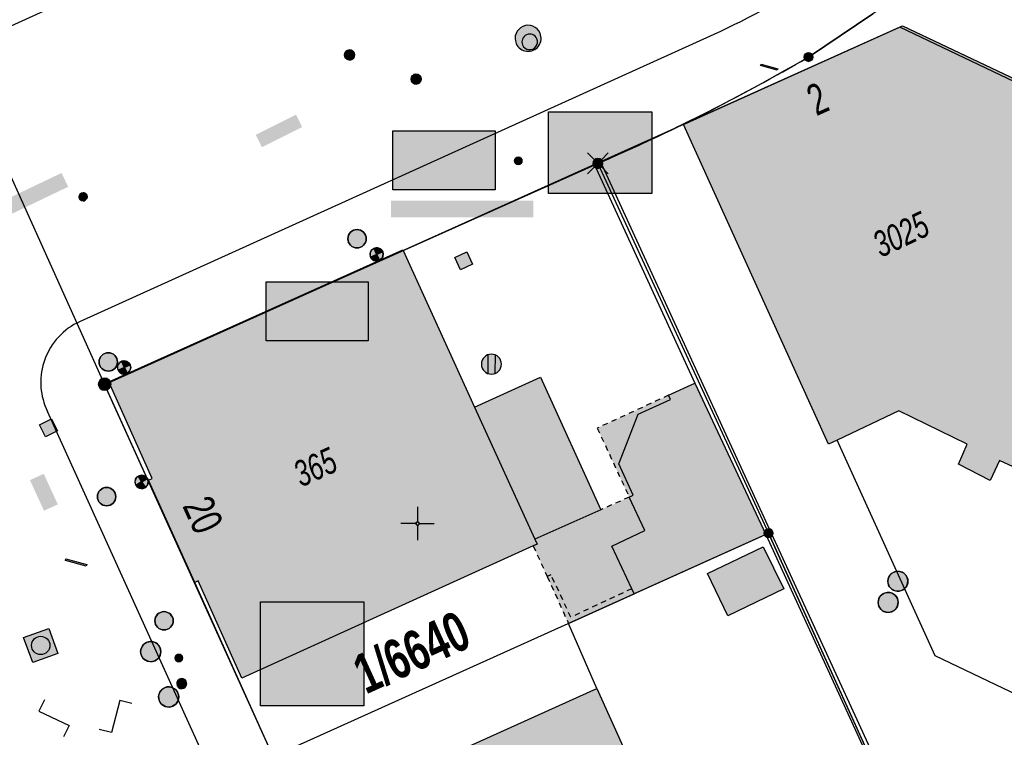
# Model space of a CAD drawing. Header units: metres. Extents: x 2695560 to 2696939, y 1260491 to 1262050.
# Tile 959 of 1005: x 2696486 to 2696523, y 1261817 to 1261844. Entities that reach past the tile are written whole.
import ezdxf

# ---------------------------------------------------------------- set-up
doc = ezdxf.new("R2010")
doc.units = ezdxf.units.M
doc.linetypes.add('AUSGEZOGEN', pattern=[0])
doc.linetypes.add('VERDECKT2_S2', pattern=[0.36, 0.2, -0.16])
for name, color, linetype in [('XR$1$AV_Flächen (EO)', 7, 'AUSGEZOGEN'), ('XR$1$AV_Gebäudeflächen (BB)', 7, 'AUSGEZOGEN'), ('XR$1$AV_Gebäudeflächen (EO)', 7, 'AUSGEZOGEN'), ('XR$1$AV_Grenzpunkte', 7, 'AUSGEZOGEN'), ('XR$1$AV_Grundstück-Nr.', 7, 'AUSGEZOGEN'), ('XR$1$AV_Haus-Nr.', 7, 'AUSGEZOGEN'), ('XR$1$AV_Koordinatennetzpunkte', 7, 'AUSGEZOGEN'), ('XR$1$AV_Linien (BB)', 7, 'AUSGEZOGEN'), ('XR$1$AV_Linien (EO)', 7, 'AUSGEZOGEN'), ('XR$1$AV_Versicherung-Nr.', 7, 'AUSGEZOGEN'), ('XR$1$AW_LK_Schachtdeckel', 24, 'AUSGEZOGEN'), ('XR$1$AW_LK_Zwischenpunkt', 24, 'AUSGEZOGEN'), ('XR$1$EW_LK_Bauwerk', 1, 'AUSGEZOGEN'), ('XR$1$EW_LK_Knoten', 1, 'AUSGEZOGEN'), ('XR$1$GA_LK_Rohrleitungsteil', 32, 'AUSGEZOGEN'), ('XR$1$Liegenschaftsgrenzen', 7, 'AUSGEZOGEN'), ('XR$1$PFAV', 255, 'AUSGEZOGEN'), ('XR$1$PFAW', 255, 'AUSGEZOGEN'), ('XR$1$PFEW', 255, 'AUSGEZOGEN'), ('XR$1$PFWA', 255, 'AUSGEZOGEN'), ('XR$1$RAEW', 8, 'AUSGEZOGEN'), ('XR$1$RP_Abstandslinie', 7, 'AUSGEZOGEN'), ('XR$1$WA_LK_Absperrarmatur', 171, 'AUSGEZOGEN'), ('XR$1$WA_LK_Rohrleitungsteil', 171, 'AUSGEZOGEN')]:
    doc.layers.add(name, color=color, linetype=linetype)
doc.styles.add('ARIAL', font='arial.ttf')

# ---------------------------------------------------------------- blocks, each defined once
blk = doc.blocks.new('COMPLEXOBJECT_389')
at = {"layer": 'XR$1$AV_Linien (BB)', "color": 7, "linetype": 'AUSGEZOGEN', "transparency": 33554687}
blk.add_lwpolyline([(6527.227, 11738.355), (6503.552, 11790.779), (6486.127, 11829.209)], dxfattribs=at)
for centre, radius, start, end in [((6488.383, 11830.298), 2.507, 117.4375, 162.8376), ((6488.381, 11830.3), 2.504, 162.858, 205.834)]:
    blk.add_arc(centre, radius, start, end, dxfattribs=at)
blk = doc.blocks.new('COMPLEXOBJECT_391')
at = {"layer": 'XR$1$AV_Linien (BB)', "color": 7, "linetype": 'AUSGEZOGEN', "transparency": 33554687}
blk.add_line((6499.462, 11835.242), (6506.76, 11838.51), dxfattribs=at)
blk.add_arc((6477.825, 11905.472), 72.946, 293.36998, 296.13713, dxfattribs=at)
blk = doc.blocks.new('COMPLEXOBJECT_420')
at = {"layer": 'XR$1$AV_Linien (BB)', "color": 7, "linetype": 'AUSGEZOGEN', "transparency": 33554687}
blk.add_line((6514.65, 11842.5), (6517.06, 11844.12), dxfattribs=at)
blk.add_arc((6477.519, 11906.125), 73.667, 296.12689, 300.26757, dxfattribs=at)
blk = doc.blocks.new('COMPLEXOBJECT_421')
at = {"layer": 'XR$1$AV_Linien (BB)', "color": 7, "linetype": 'AUSGEZOGEN', "transparency": 33554687}
blk.add_line((6522.51, 11844.54), (6537.947, 11837.193), dxfattribs=at)
for centre, radius, start, end in [((6520.231, 11839.369), 5.712, 94.9328, 123.7235), ((6520.142, 11839.563), 5.512, 64.555, 94.1807)]:
    blk.add_arc(centre, radius, start, end, dxfattribs=at)
blk = doc.blocks.new('COMPLEXOBJECT_703')
at = {"layer": 'XR$1$AV_Linien (BB)', "color": 7, "linetype": 'AUSGEZOGEN', "transparency": 33554687}
for p, q in [((6515.036, 11845.462), (6516.077, 11846.081)), ((6487.34, 11832.578), (6511.113, 11843.353))]:
    blk.add_line(p, q, dxfattribs=at)
blk.add_arc((6494.802, 11878.396), 38.653, 294.9595, 301.5653, dxfattribs=at)
blk = doc.blocks.new('COMPLEXOBJECT_704')
at = {"layer": 'XR$1$AV_Linien (BB)', "color": 7, "linetype": 'AUSGEZOGEN', "transparency": 33554687}
blk.add_line((6523.369, 11846.184), (6537.578, 11839.375), dxfattribs=at)
blk.add_arc((6519.792, 11840.216), 6.958, 59.0645, 77.0191, dxfattribs=at)
blk = doc.blocks.new('COMPLEXOBJECT_705')
at = {"layer": 'XR$1$AV_Linien (BB)', "color": 7, "linetype": 'AUSGEZOGEN', "transparency": 33554687}
blk.add_line((6484.627, 11843.605), (6510.587, 11855.449), dxfattribs=at)
blk.add_arc((6482.761, 11848.088), 4.856, 265.6956, 292.5952, dxfattribs=at)
blk = doc.blocks.new('COMPLEXOBJECT_1236')
at = {"layer": 'XR$1$Liegenschaftsgrenzen', "color": 7, "linetype": 'AUSGEZOGEN', "transparency": 33554687}
blk.add_line((6543.961, 11834.331), (6522.51, 11844.54), dxfattribs=at)
for centre, radius, start, end in [((6520.231, 11839.369), 5.712, 94.9328, 123.7235), ((6520.142, 11839.563), 5.512, 64.555, 94.1807)]:
    blk.add_arc(centre, radius, start, end, dxfattribs=at)
blk = doc.blocks.new('COMPLEXOBJECT_1380')
at = {"layer": 'XR$1$Liegenschaftsgrenzen', "color": 7, "linetype": 'AUSGEZOGEN', "transparency": 33554687}
blk.add_line((6517.06, 11844.12), (6514.65, 11842.5), dxfattribs=at)
blk.add_arc((6477.647, 11905.876), 73.388, 293.37239, 300.27937, dxfattribs=at)
blk = doc.blocks.new('BAV15')
at = {"layer": 'XR$1$PFAV', "transparency": 33554687}
blk.add_hatch(color=7, dxfattribs=at).paths.add_polyline_path([(0.5, 0), (0.49, 0.101), (0.459, 0.197), (0.41, 0.286), (0.344, 0.362), (0.264, 0.424), (0.174, 0.469), (0.076, 0.494), (-0.025, 0.499), (-0.125, 0.484), (-0.22, 0.449), (-0.306, 0.395), (-0.379, 0.326), (-0.437, 0.243), (-0.477, 0.15), (-0.497, 0.051), (-0.497, -0.051), (-0.477, -0.15), (-0.437, -0.243), (-0.379, -0.326), (-0.306, -0.395), (-0.22, -0.449), (-0.125, -0.484), (-0.025, -0.499), (0.076, -0.494), (0.174, -0.469), (0.264, -0.424), (0.344, -0.362), (0.41, -0.286), (0.459, -0.197), (0.49, -0.101)])
at = {"color": 7, "transparency": 33554687}
for start, end in [(90, 270), (270, 90)]:
    blk.add_arc((0, 0), 0.5, start, end, dxfattribs=at)
at = {"layer": 'XR$1$PFAV', "transparency": 33554687}
blk.add_circle((0, 0), 0.5, dxfattribs=at)
blk = doc.blocks.new('BWAV19')
at = {"layer": 'XR$1$PFAV', "transparency": 33554687}
blk.add_hatch(color=7, dxfattribs=at).paths.add_polyline_path([(0, 0.24), (-0.024, 0.239), (-0.048, 0.235), (-0.072, 0.229), (-0.095, 0.221), (-0.116, 0.21), (-0.137, 0.197), (-0.156, 0.182), (-0.174, 0.165), (-0.19, 0.147), (-0.204, 0.127), (-0.215, 0.106), (-0.225, 0.083), (-0.232, 0.06), (-0.237, 0.036), (-0.24, 0.012), (-0.24, -0.012), (-0.237, -0.036), (-0.232, -0.06), (-0.225, -0.083), (-0.215, -0.106), (-0.204, -0.127), (-0.19, -0.147), (-0.174, -0.165), (-0.156, -0.182), (-0.137, -0.197), (-0.116, -0.21), (-0.095, -0.221), (-0.072, -0.229), (-0.048, -0.235), (-0.024, -0.239), (0, -0.24), (0.024, -0.239), (0.048, -0.235), (0.072, -0.229), (0.095, -0.221), (0.116, -0.21), (0.137, -0.197), (0.156, -0.182), (0.174, -0.165), (0.19, -0.147), (0.204, -0.127), (0.215, -0.106), (0.225, -0.083), (0.232, -0.06), (0.237, -0.036), (0.24, -0.012), (0.24, 0.012), (0.237, 0.036), (0.232, 0.06), (0.225, 0.083), (0.215, 0.106), (0.204, 0.127), (0.19, 0.147), (0.174, 0.165), (0.156, 0.182), (0.137, 0.197), (0.116, 0.21), (0.095, 0.221), (0.072, 0.229), (0.048, 0.235), (0.024, 0.239)])
at = {"color": 7, "transparency": 33554687}
for p, q in [((-0.5, 0.5), (-0.17, 0.17)), ((0.17, 0.17), (0.5, 0.5)), ((-0.5, -0.5), (-0.17, -0.17)), ((0.17, -0.17), (0.5, -0.5))]:
    blk.add_line(p, q, dxfattribs=at)
for start, end in [(90, 270), (270, 90)]:
    blk.add_arc((0, 0), 0.24, start, end, dxfattribs=at)
blk = doc.blocks.new('BAV2041')
at = {"color": 7, "transparency": 33554687}
for p, q in [((0, 0.5), (0, 0.05)), ((-0.05, 0), (-0.5, 0)), ((0.05, 0), (0.5, 0)), ((0, -0.05), (0, -0.5))]:
    blk.add_line(p, q, dxfattribs=at)
blk.add_circle((0, 0), 0.05, dxfattribs=at)
for start, end in [(90, 270), (270, 90)]:
    blk.add_arc((0, 0), 0.05, start, end, dxfattribs=at)
blk = doc.blocks.new('BAW2093')
at = {"transparency": 33554687}
blk.add_lwpolyline([(-0.375, -0.5), (0, -0.5), (0, 0.5), (0.375, 0.5)], dxfattribs=at)
blk = doc.blocks.new('BAW2082')
at = {"layer": 'XR$1$PFAW', "transparency": 33554687}
blk.add_hatch(color=7, dxfattribs=at).paths.add_polyline_path([(0.509, -0.003), (0.499, 0.098), (0.469, 0.194), (0.42, 0.283), (0.354, 0.359), (0.274, 0.421), (0.183, 0.466), (0.085, 0.491), (-0.016, 0.496), (-0.116, 0.481), (-0.211, 0.446), (-0.297, 0.392), (-0.37, 0.323), (-0.428, 0.24), (-0.468, 0.147), (-0.488, 0.047), (-0.488, -0.054), (-0.468, -0.153), (-0.428, -0.246), (-0.37, -0.329), (-0.297, -0.398), (-0.211, -0.452), (-0.116, -0.487), (-0.016, -0.502), (0.085, -0.497), (0.183, -0.472), (0.274, -0.427), (0.354, -0.366), (0.42, -0.289), (0.469, -0.2), (0.499, -0.104)])
at = {"transparency": 33554687}
for start, end in [(91.1948, 268.8052), (268.8052, 91.1948)]:
    blk.add_arc((0.01, 0), 0.5, start, end, dxfattribs=at)
at = {"layer": 'XR$1$PFAW', "transparency": 33554687}
blk.add_circle((0.009, -0.003), 0.5, dxfattribs=at)
blk = doc.blocks.new('BAW2087')
at = {"lineweight": 25, "true_color": 0x000000, "transparency": 33554687}
h = blk.add_hatch(color=18, dxfattribs=at)
h.paths.add_polyline_path([(-0.5, 0.5), (-0.5, -0.5), (0.5, -0.5), (0.5, 0.5)])
h.paths.add_polyline_path([(0.337, -0.069), (0.316, -0.136), (0.282, -0.196), (0.237, -0.249), (0.182, -0.292), (0.119, -0.322), (0.052, -0.34), (-0.017, -0.343), (-0.086, -0.333), (-0.151, -0.309), (-0.21, -0.272), (-0.261, -0.224), (-0.301, -0.167), (-0.328, -0.103), (-0.342, -0.035), (-0.342, 0.035), (-0.328, 0.103), (-0.301, 0.167), (-0.261, 0.224), (-0.21, 0.272), (-0.151, 0.309), (-0.086, 0.333), (-0.017, 0.343), (0.052, 0.34), (0.119, 0.322), (0.182, 0.292), (0.237, 0.249), (0.282, 0.196), (0.316, 0.136), (0.337, 0.069), (0.344, 0)], flags=16)
at = {"layer": 'XR$1$PFAW', "lineweight": 25, "transparency": 33554687}
blk.add_hatch(color=7, dxfattribs=at).paths.add_polyline_path([(0.344, 0), (0.337, 0.069), (0.316, 0.136), (0.282, 0.196), (0.237, 0.249), (0.182, 0.292), (0.119, 0.322), (0.052, 0.34), (-0.017, 0.343), (-0.086, 0.333), (-0.151, 0.309), (-0.21, 0.272), (-0.261, 0.224), (-0.301, 0.167), (-0.328, 0.103), (-0.342, 0.035), (-0.342, -0.035), (-0.328, -0.103), (-0.301, -0.167), (-0.261, -0.224), (-0.21, -0.272), (-0.151, -0.309), (-0.086, -0.333), (-0.017, -0.343), (0.052, -0.34), (0.119, -0.322), (0.182, -0.292), (0.237, -0.249), (0.282, -0.196), (0.316, -0.136), (0.337, -0.069)])
at = {"lineweight": 25, "transparency": 33554687}
for p, q in [((-0.5, 0.5, 0.993), (0.5, 0.5, 0.993)), ((-0.5, -0.5, 0.993), (-0.5, 0.5, 0.993)), ((0.5, 0.5, 0.993), (0.5, -0.5, 0.993)), ((0.5, -0.5, 0.993), (-0.5, -0.5, 0.993))]:
    blk.add_line(p, q, dxfattribs=at)
blk.add_circle((0, 0), 0.344, dxfattribs=at)
at = {"layer": 'XR$1$PFAW', "lineweight": 25, "transparency": 33554687}
blk.add_line((-0.5, 0.5), (0.5, 0.5), dxfattribs=at)
at = {"layer": 'XR$1$PFAW', "color": 31, "lineweight": 25, "transparency": 33554687}
for p, q in [((-0.5, -0.5), (-0.5, 0.5)), ((0.5, 0.5), (0.5, -0.5)), ((0.5, -0.5), (-0.5, -0.5))]:
    blk.add_line(p, q, dxfattribs=at)
at = {"layer": 'XR$1$PFAW', "lineweight": 25, "transparency": 33554687}
blk.add_circle((0, 0), 0.344, dxfattribs=at)
blk = doc.blocks.new('BAW2088')
at = {"layer": 'XR$1$PFAW', "transparency": 33554687}
blk.add_hatch(color=253, dxfattribs=at).paths.add_polyline_path([(0.51, 0), (0.5, 0.101), (0.47, 0.197), (0.421, 0.286), (0.355, 0.362), (0.275, 0.424), (0.184, 0.469), (0.086, 0.494), (-0.015, 0.499), (-0.115, 0.484), (-0.21, 0.449), (-0.296, 0.395), (-0.369, 0.326), (-0.427, 0.243), (-0.467, 0.15), (-0.487, 0.051), (-0.487, -0.051), (-0.467, -0.15), (-0.427, -0.243), (-0.369, -0.326), (-0.296, -0.395), (-0.21, -0.449), (-0.115, -0.484), (-0.015, -0.499), (0.086, -0.494), (0.184, -0.469), (0.275, -0.424), (0.355, -0.362), (0.421, -0.286), (0.47, -0.197), (0.5, -0.101)])
at = {"transparency": 33554687}
for start, end in [(91.1948, 268.8052), (268.8052, 91.1948)]:
    blk.add_arc((0.01, 0), 0.5, start, end, dxfattribs=at)
at = {"layer": 'XR$1$PFAW', "transparency": 33554687}
blk.add_circle((0.01, 0), 0.5, dxfattribs=at)
blk = doc.blocks.new('BAW2090')
at = {"layer": 'XR$1$PFAW', "lineweight": 25, "transparency": 33554687}
blk.add_hatch(color=7, dxfattribs=at).paths.add_polyline_path([(0.5, 0), (0.49, 0.101), (0.459, 0.197), (0.41, 0.286), (0.344, 0.362), (0.264, 0.424), (0.174, 0.469), (0.076, 0.494), (-0.025, 0.499), (-0.125, 0.484), (-0.22, 0.449), (-0.306, 0.395), (-0.379, 0.326), (-0.437, 0.243), (-0.477, 0.15), (-0.497, 0.051), (-0.497, -0.051), (-0.477, -0.15), (-0.437, -0.243), (-0.379, -0.326), (-0.306, -0.395), (-0.22, -0.449), (-0.125, -0.484), (-0.025, -0.499), (0.076, -0.494), (0.174, -0.469), (0.264, -0.424), (0.344, -0.362), (0.41, -0.286), (0.459, -0.197), (0.49, -0.101)])
at = {"lineweight": 25, "transparency": 33554687}
for p, q in [((-0.177, 0.468), (-0.177, -0.468)), ((0.179, 0.467), (0.177, -0.468))]:
    blk.add_line(p, q, dxfattribs=at)
for start, end in [(90, 180), (0, 90), (180, 270), (270, 0)]:
    blk.add_arc((0, 0), 0.5, start, end, dxfattribs=at)
blk = doc.blocks.new('BAW2089')
at = {"layer": 'XR$1$PFAW', "transparency": 33554687}
blk.add_hatch(color=7, dxfattribs=at).paths.add_polyline_path([(-0.5, 0.5), (-0.5, -0.5), (0.5, -0.5), (0.5, 0.5)])
at = {"transparency": 33554687}
blk.add_lwpolyline([(-0.5, 0.5), (0.5, 0.5), (0.5, -0.5), (-0.5, -0.5), (-0.5, 0.5)], close=True, dxfattribs=at)
at = {"layer": 'XR$1$PFAW', "transparency": 33554687}
blk.add_lwpolyline([(-0.5, 0.5), (0.5, 0.5), (0.5, -0.5), (-0.5, -0.5), (-0.5, 0.5)], close=True, dxfattribs=at)
blk = doc.blocks.new('BAW2085')
at = {"layer": 'XR$1$PFAW', "transparency": 33554687}
h = blk.add_hatch(color=7, dxfattribs=at)
h.paths.add_polyline_path([(0.15, 0.501), (0.099, 0.498), (0.049, 0.491), (0, 0.478), (-0.047, 0.46), (-0.093, 0.438), (-0.136, 0.411), (-0.176, 0.38), (-0.212, 0.345), (-0.245, 0.307), (-0.274, 0.265), (-0.299, 0.221), (-0.319, 0.174), (-0.334, 0.126), (-0.344, 0.076), (-0.349, 0.026), (-0.349, -0.025), (-0.344, -0.075), (-0.334, -0.125), (-0.319, -0.173), (-0.299, -0.219), (-0.274, -0.264), (-0.245, -0.305), (-0.212, -0.344), (-0.176, -0.379), (-0.136, -0.41), (-0.093, -0.436), (-0.047, -0.459), (0, -0.476), (0.049, -0.489), (0.099, -0.497), (0.15, -0.499), (0.201, -0.497), (0.251, -0.489), (0.3, -0.476), (0.347, -0.459), (0.393, -0.436), (0.436, -0.41), (0.476, -0.379), (0.512, -0.344), (0.545, -0.305), (0.574, -0.264), (0.599, -0.219), (0.619, -0.173), (0.634, -0.125), (0.644, -0.075), (0.649, -0.025), (0.649, 0.026), (0.644, 0.076), (0.634, 0.126), (0.619, 0.174), (0.599, 0.221), (0.574, 0.265), (0.545, 0.307), (0.512, 0.345), (0.476, 0.38), (0.436, 0.411), (0.393, 0.438), (0.347, 0.46), (0.3, 0.478), (0.251, 0.491), (0.201, 0.498)])
h.paths.add_polyline_path([(0.03, -0.298), (0, -0.3), (-0.03, -0.298), (-0.06, -0.294), (-0.09, -0.286), (-0.118, -0.276), (-0.146, -0.262), (-0.171, -0.246), (-0.195, -0.228), (-0.217, -0.207), (-0.237, -0.184), (-0.255, -0.159), (-0.269, -0.132), (-0.281, -0.104), (-0.29, -0.075), (-0.297, -0.045), (-0.3, -0.015), (-0.3, 0.015), (-0.297, 0.045), (-0.29, 0.075), (-0.281, 0.104), (-0.269, 0.132), (-0.255, 0.159), (-0.237, 0.184), (-0.217, 0.207), (-0.195, 0.228), (-0.171, 0.246), (-0.146, 0.262), (-0.118, 0.276), (-0.09, 0.286), (-0.06, 0.294), (-0.03, 0.298), (0, 0.3), (0.03, 0.298), (0.06, 0.294), (0.09, 0.286), (0.118, 0.276), (0.146, 0.262), (0.171, 0.246), (0.195, 0.228), (0.217, 0.207), (0.237, 0.184), (0.255, 0.159), (0.269, 0.132), (0.281, 0.104), (0.29, 0.075), (0.297, 0.045), (0.3, 0.015), (0.3, -0.015), (0.297, -0.045), (0.29, -0.075), (0.281, -0.104), (0.269, -0.132), (0.255, -0.159), (0.237, -0.184), (0.217, -0.207), (0.195, -0.228), (0.171, -0.246), (0.146, -0.262), (0.118, -0.276), (0.09, -0.286), (0.06, -0.294)], flags=16)
blk.add_hatch(color=7, dxfattribs=at).paths.add_polyline_path([(0, 0.3), (-0.03, 0.298), (-0.06, 0.294), (-0.09, 0.286), (-0.118, 0.276), (-0.146, 0.262), (-0.171, 0.246), (-0.195, 0.228), (-0.217, 0.207), (-0.237, 0.184), (-0.255, 0.159), (-0.269, 0.132), (-0.281, 0.104), (-0.29, 0.075), (-0.297, 0.045), (-0.3, 0.015), (-0.3, -0.015), (-0.297, -0.045), (-0.29, -0.075), (-0.281, -0.104), (-0.269, -0.132), (-0.255, -0.159), (-0.237, -0.184), (-0.217, -0.207), (-0.195, -0.228), (-0.171, -0.246), (-0.146, -0.262), (-0.118, -0.276), (-0.09, -0.286), (-0.06, -0.294), (-0.03, -0.298), (0, -0.3), (0.03, -0.298), (0.06, -0.294), (0.09, -0.286), (0.118, -0.276), (0.146, -0.262), (0.171, -0.246), (0.195, -0.228), (0.217, -0.207), (0.237, -0.184), (0.255, -0.159), (0.269, -0.132), (0.281, -0.104), (0.29, -0.075), (0.297, -0.045), (0.3, -0.015), (0.3, 0.015), (0.297, 0.045), (0.29, 0.075), (0.281, 0.104), (0.269, 0.132), (0.255, 0.159), (0.237, 0.184), (0.217, 0.207), (0.195, 0.228), (0.171, 0.246), (0.146, 0.262), (0.118, 0.276), (0.09, 0.286), (0.06, 0.294), (0.03, 0.298)])
at = {"transparency": 33554687}
for centre, radius, start, end in [((0.15, 0.001), 0.5, 90, 270), ((0.15, 0.001), 0.5, 270, 90), ((0, 0), 0.3, 90, 270), ((0, 0), 0.3, 270, 90)]:
    blk.add_arc(centre, radius, start, end, dxfattribs=at)
blk = doc.blocks.new('BAW2081')
at = {"layer": 'XR$1$PFAW', "transparency": 33554687}
blk.add_hatch(color=7, dxfattribs=at).paths.add_polyline_path([(0.5, 0), (0.49, 0.101), (0.459, 0.197), (0.41, 0.286), (0.344, 0.362), (0.264, 0.424), (0.174, 0.469), (0.076, 0.494), (-0.025, 0.499), (-0.125, 0.484), (-0.22, 0.449), (-0.306, 0.395), (-0.379, 0.326), (-0.437, 0.243), (-0.477, 0.15), (-0.497, 0.051), (-0.497, -0.051), (-0.477, -0.15), (-0.437, -0.243), (-0.379, -0.326), (-0.306, -0.395), (-0.22, -0.449), (-0.125, -0.484), (-0.025, -0.499), (0.076, -0.494), (0.174, -0.469), (0.264, -0.424), (0.344, -0.362), (0.41, -0.286), (0.459, -0.197), (0.49, -0.101)])
at = {"transparency": 33554687}
blk.add_line((-0.433, -0.25), (0, 0), dxfattribs=at)
blk.add_lwpolyline([(0, 0.5), (0, 0), (0.433, -0.25)], dxfattribs=at)
for start, end in [(90, 180), (180, 270), (0, 90), (270, 0)]:
    blk.add_arc((0, 0), 0.5, start, end, dxfattribs=at)
at = {"layer": 'XR$1$PFAW', "transparency": 33554687}
blk.add_circle((0, 0), 0.5, dxfattribs=at)
blk = doc.blocks.new('BWA2013')
at = {"true_color": 0x000000, "transparency": 33554687}
blk.add_hatch(color=18, dxfattribs=at).paths.add_polyline_path([(-0.291, -0.409), (0.352, 0.357), (0.291, 0.409), (-0.352, -0.357)])
at = {"transparency": 33554687}
blk.add_lwpolyline([(-0.291, -0.409), (-0.352, -0.357), (0.291, 0.409), (0.352, 0.357), (-0.291, -0.409)], close=True, dxfattribs=at)
blk = doc.blocks.new('BWA965')
at = {"layer": 'XR$1$PFWA', "transparency": 33554687}
blk.add_hatch(color=7, dxfattribs=at).paths.add_polyline_path([(0, 0.5), (-0.051, 0.497), (-0.101, 0.49), (-0.15, 0.477), (-0.197, 0.459), (-0.243, 0.437), (-0.286, 0.41), (-0.326, 0.379), (-0.362, 0.344), (-0.395, 0.306), (-0.424, 0.264), (-0.449, 0.22), (-0.469, 0.174), (-0.484, 0.125), (-0.494, 0.076), (-0.499, 0.025), (-0.499, -0.025), (-0.494, -0.076), (-0.484, -0.125), (-0.469, -0.174), (-0.449, -0.22), (-0.424, -0.264), (-0.395, -0.306), (-0.362, -0.344), (-0.326, -0.379), (-0.286, -0.41), (-0.243, -0.437), (-0.197, -0.459), (-0.15, -0.477), (-0.101, -0.49), (-0.051, -0.497), (0, -0.5), (0.051, -0.497), (0.101, -0.49), (0.15, -0.477), (0.197, -0.459), (0.243, -0.437), (0.286, -0.41), (0.326, -0.379), (0.362, -0.344), (0.395, -0.306), (0.424, -0.264), (0.449, -0.22), (0.469, -0.174), (0.484, -0.125), (0.494, -0.076), (0.499, -0.025), (0.499, 0.025), (0.494, 0.076), (0.484, 0.125), (0.469, 0.174), (0.449, 0.22), (0.424, 0.264), (0.395, 0.306), (0.362, 0.344), (0.326, 0.379), (0.286, 0.41), (0.243, 0.437), (0.197, 0.459), (0.15, 0.477), (0.101, 0.49), (0.051, 0.497)])
at = {"transparency": 33554687}
blk.add_line((0, 0.5), (0, -0.5), dxfattribs=at)
for start, end in [(90, 270), (270, 90)]:
    blk.add_arc((0, 0), 0.5, start, end, dxfattribs=at)
blk = doc.blocks.new('BGA2013')
at = {"transparency": 33554687}
blk.add_hatch(color=36, dxfattribs=at).paths.add_polyline_path([(-0.291, -0.409), (0.352, 0.357), (0.291, 0.409), (-0.352, -0.357)])
at = {"color": 32, "transparency": 33554687}
blk.add_lwpolyline([(-0.291, -0.409), (-0.352, -0.357), (0.291, 0.409), (0.352, 0.357), (-0.291, -0.409)], close=True, dxfattribs=at)
blk = doc.blocks.new('BEWLP2574')
at = {"layer": 'XR$1$PFEW', "transparency": 33554687}
blk.add_hatch(color=7, dxfattribs=at).paths.add_polyline_path([(-0.5, 0), (-0.497, -0.051), (-0.489, -0.101), (-0.477, -0.15), (-0.459, -0.198), (-0.437, -0.243), (-0.41, -0.286), (-0.379, -0.326), (-0.344, -0.363), (-0.306, -0.396), (-0.264, -0.425), (-0.22, -0.449), (-0.173, -0.469), (-0.125, -0.485), (-0.075, -0.495), (-0.025, -0.5), (0.026, -0.5), (0.076, -0.495), (0.126, -0.485), (0.174, -0.469), (0.221, -0.449), (0.265, -0.425), (0.306, -0.396), (0.345, -0.363), (0.38, -0.326), (0.411, -0.286), (0.437, -0.243), (0.46, -0.198), (0.477, -0.15), (0.49, -0.101), (0.498, -0.051), (0.5, 0), (0.498, 0.05), (0.49, 0.1), (0.477, 0.149), (0.46, 0.197), (0.437, 0.242), (0.411, 0.285), (0.38, 0.325), (0.345, 0.362), (0.306, 0.395), (0.265, 0.424), (0.221, 0.448), (0.174, 0.468), (0.126, 0.484), (0.076, 0.494), (0.026, 0.499), (-0.025, 0.499), (-0.075, 0.494), (-0.125, 0.484), (-0.173, 0.468), (-0.22, 0.448), (-0.264, 0.424), (-0.306, 0.395), (-0.344, 0.362), (-0.379, 0.325), (-0.41, 0.285), (-0.437, 0.242), (-0.459, 0.197), (-0.477, 0.149), (-0.489, 0.1), (-0.497, 0.05)])
at = {"color": 1, "transparency": 33554687}
for start, end in [(90, 180), (0, 90), (180, 270), (270, 0)]:
    blk.add_arc((0, 0), 0.5, start, end, dxfattribs=at)
at = {"layer": 'XR$1$PFEW', "transparency": 33554687}
blk.add_circle((0, 0), 0.5, dxfattribs=at)
blk = doc.blocks.new('BEWLP2561')
at = {"layer": 'XR$1$PFEW', "transparency": 33554687}
blk.add_hatch(color=7, dxfattribs=at).paths.add_polyline_path([(0.488, 0), (0.478, 0.101), (0.448, 0.197), (0.399, 0.286), (0.333, 0.362), (0.253, 0.424), (0.162, 0.469), (0.064, 0.494), (-0.037, 0.499), (-0.137, 0.484), (-0.232, 0.449), (-0.318, 0.395), (-0.391, 0.326), (-0.449, 0.243), (-0.489, 0.15), (-0.509, 0.051), (-0.509, -0.051), (-0.489, -0.15), (-0.449, -0.243), (-0.391, -0.326), (-0.318, -0.395), (-0.232, -0.449), (-0.137, -0.484), (-0.037, -0.499), (0.064, -0.494), (0.162, -0.469), (0.253, -0.424), (0.333, -0.362), (0.399, -0.286), (0.448, -0.197), (0.478, -0.101)])
at = {"layer": 'XR$1$RAEW', "transparency": 33554687}
for points in [[(-0.324, -0.38), (-0.009, 0.003), (-0.38, 0.325), (-0.396, 0.305), (-0.411, 0.285), (-0.425, 0.263), (-0.438, 0.242), (-0.449, 0.219), (-0.46, 0.196), (-0.469, 0.172), (-0.477, 0.148), (-0.484, 0.124), (-0.49, 0.099), (-0.494, 0.074), (-0.497, 0.049), (-0.499, 0.024), (-0.5, -0.001), (-0.499, -0.027), (-0.497, -0.052), (-0.494, -0.077), (-0.489, -0.102), (-0.484, -0.127), (-0.477, -0.151), (-0.468, -0.175), (-0.459, -0.198), (-0.448, -0.221), (-0.436, -0.244), (-0.423, -0.266), (-0.409, -0.287), (-0.394, -0.307), (-0.378, -0.327), (-0.361, -0.346), (-0.343, -0.363)], [(0.306, 0.386), (0, 0), (0.381, -0.325), (0.397, -0.305), (0.411, -0.284), (0.425, -0.262), (0.438, -0.24), (0.449, -0.217), (0.459, -0.193), (0.468, -0.169), (0.476, -0.144), (0.483, -0.12), (0.488, -0.094), (0.492, -0.069), (0.494, -0.043), (0.495, -0.018), (0.495, 0.008), (0.494, 0.034), (0.491, 0.059), (0.487, 0.084), (0.482, 0.11), (0.475, 0.134), (0.468, 0.159), (0.459, 0.183), (0.448, 0.206), (0.437, 0.229), (0.424, 0.252), (0.41, 0.273), (0.395, 0.294), (0.379, 0.314), (0.362, 0.334), (0.345, 0.352), (0.326, 0.37)]]:
    blk.add_hatch(color=1, dxfattribs=at).paths.add_polyline_path(points)
at = {"color": 1, "transparency": 33554687}
for p, q in [((0.381, -0.325), (-0.38, 0.325)), ((-0.324, -0.38), (0.306, 0.386))]:
    blk.add_line(p, q, dxfattribs=at)
for start, end in [(91.38095, 268.61905), (268.61905, 91.38095)]:
    blk.add_arc((0, 0), 0.5, start, end, dxfattribs=at)
at = {"layer": 'XR$1$PFEW', "transparency": 33554687}
blk.add_circle((-0.012, 0, -0.993), 0.5, dxfattribs=at)
at = {"layer": 'XR$1$RAEW', "color": 1, "transparency": 33554687}
for points in [[(-0.324, -0.38), (-0.009, 0.003), (-0.38, 0.325)], [(0.306, 0.386), (0, 0), (0.381, -0.325)]]:
    blk.add_lwpolyline(points, dxfattribs=at)
for centre, start, end in [((0, 0), 139.48209, 229.51105), ((-0.004, -0.006), 320.36586, 51.63478)]:
    blk.add_arc(centre, 0.5, start, end, dxfattribs=at)
blk = doc.blocks.new('BEW957')
at = {"layer": 'XR$1$RAEW', "transparency": 33554687}
blk.add_hatch(color=1, dxfattribs=at).paths.add_polyline_path([(-0.5, 0), (-0.5, -0.05), (-0.49, -0.1), (-0.48, -0.15), (-0.46, -0.2), (-0.44, -0.24), (-0.41, -0.29), (-0.38, -0.33), (-0.34, -0.36), (-0.31, -0.4), (-0.26, -0.42), (-0.22, -0.45), (-0.17, -0.47), (-0.13, -0.48), (-0.08, -0.49), (-0.03, -0.5), (0.03, -0.5), (0.08, -0.49), (0.13, -0.48), (0.17, -0.47), (0.22, -0.45), (0.26, -0.42), (0.31, -0.4), (0.34, -0.36), (0.38, -0.33), (0.41, -0.29), (0.44, -0.24), (0.46, -0.2), (0.48, -0.15), (0.49, -0.1), (0.5, -0.05), (0.5, 0), (0.5, 0.05), (0.49, 0.1), (0.48, 0.15), (0.46, 0.2), (0.44, 0.24), (0.41, 0.29), (0.38, 0.33), (0.34, 0.36), (0.31, 0.4), (0.26, 0.42), (0.22, 0.45), (0.17, 0.47), (0.13, 0.48), (0.08, 0.49), (0.03, 0.5), (-0.03, 0.5), (-0.08, 0.49), (-0.13, 0.48), (-0.17, 0.47), (-0.22, 0.45), (-0.26, 0.42), (-0.31, 0.4), (-0.34, 0.36), (-0.38, 0.33), (-0.41, 0.29), (-0.44, 0.24), (-0.46, 0.2), (-0.48, 0.15), (-0.49, 0.1), (-0.5, 0.05)])
at = {"color": 1, "transparency": 33554687}
for start, end in [(90, 180), (180, 270), (0, 90), (270, 0)]:
    blk.add_arc((0, 0), 0.5, start, end, dxfattribs=at)
at = {"layer": 'XR$1$RAEW', "color": 1, "transparency": 33554687}
blk.add_circle((0, 0), 0.5, dxfattribs=at)

msp = doc.modelspace()

# ---------------------------------------------------------------- hatches: boundary and pattern name
at = {"transparency": 33554687}
for points in [[(2696494.906, 1261839.392), (2696495.139, 1261838.928), (2696496.646, 1261839.684), (2696496.413, 1261840.148)], [(2696505.877, 1261840.25), (2696505.877, 1261837.194), (2696509.748, 1261837.194), (2696509.748, 1261840.25)], [(2696500.045, 1261839.543), (2696500.045, 1261837.334), (2696503.877, 1261837.334), (2696503.877, 1261839.543)], [(2696482.981, 1261835.735), (2696483.23, 1261835.216), (2696487.875, 1261837.443), (2696487.626, 1261837.962)], [(2696499.971, 1261836.92), (2696499.971, 1261836.3), (2696505.309, 1261836.3), (2696505.309, 1261836.92)], [(2696495.291, 1261833.879), (2696495.291, 1261831.67), (2696499.117, 1261831.67), (2696499.117, 1261833.879)], [(2696486.96, 1261826.679), (2696486.442, 1261826.441), (2696486.968, 1261825.293), (2696487.486, 1261825.531)], [(2696495.088, 1261821.879), (2696495.088, 1261817.978), (2696498.951, 1261817.978), (2696498.951, 1261821.879)]]:
    msp.add_hatch(color=7, dxfattribs=at).paths.add_polyline_path(points)
at = {"layer": 'XR$1$AV_Gebäudeflächen (BB)', "true_color": 0xd2d2d2, "transparency": 33554687}
for points in [[(2696510.935, 1261839.783), (2696516.369, 1261827.791), (2696516.695, 1261827.945), (2696519.011, 1261829.037), (2696521.565, 1261827.795), (2696521.25, 1261827.043), (2696522.431, 1261826.431), (2696522.785, 1261827.183), (2696523.972, 1261826.624), (2696529.579, 1261838.534), (2696528.662, 1261838.968), (2696519.141, 1261843.476)], [(2696489.401, 1261830.122), (2696491.025, 1261826.5), (2696490.881, 1261826.436), (2696492.616, 1261822.599), (2696492.748, 1261822.658), (2696494.38, 1261819.017), (2696505.309, 1261823.973), (2696505.454, 1261824.039), (2696505.367, 1261824.23), (2696507.843, 1261825.332), (2696505.575, 1261830.305), (2696503.109, 1261829.18), (2696500.432, 1261835.052), (2696500.421, 1261835.076)], [(2696514.021, 1261824.401), (2696511.358, 1261830.076), (2696510.377, 1261829.623), (2696510.448, 1261829.469), (2696509.241, 1261828.912), (2696508.515, 1261827.046), (2696509.056, 1261825.875), (2696508.902, 1261825.804), (2696509.492, 1261824.546), (2696508.252, 1261823.963), (2696509, 1261822.37), (2696509.09, 1261822.178)], [(2696512.602, 1261821.354), (2696514.693, 1261822.362), (2696513.93, 1261823.943), (2696511.84, 1261822.935)], [(2696501.435, 1261803.05), (2696512.575, 1261808.13), (2696511.242, 1261811.129), (2696511.106, 1261811.067), (2696507.691, 1261818.631), (2696496.647, 1261813.643)]]:
    msp.add_hatch(color=254, dxfattribs=at).paths.add_polyline_path(points)
at = {"layer": 'XR$1$AV_Gebäudeflächen (EO)', "true_color": 0xebebeb, "transparency": 33554687}
for points in [[(2696508.515, 1261827.046), (2696509.241, 1261828.912), (2696510.448, 1261829.469), (2696510.377, 1261829.623), (2696507.707, 1261828.392), (2696508.902, 1261825.804), (2696509.056, 1261825.875)], [(2696508.252, 1261823.963), (2696509.492, 1261824.546), (2696508.902, 1261825.804), (2696507.843, 1261825.332), (2696505.367, 1261824.23), (2696505.454, 1261824.039), (2696505.309, 1261823.973), (2696505.829, 1261822.826), (2696506.627, 1261821.068), (2696509.09, 1261822.178), (2696509, 1261822.37)]]:
    msp.add_hatch(color=7, dxfattribs=at).paths.add_polyline_path(points)

# ---------------------------------------------------------------- linework, layer by layer
at = {"color": 24, "lineweight": -3, "transparency": 33554687}
for points in [[(2696505.877, 1261840.25), (2696509.748, 1261840.25), (2696509.748, 1261837.194), (2696505.877, 1261837.194), (2696505.877, 1261840.25)], [(2696500.045, 1261839.543), (2696503.877, 1261839.543), (2696503.877, 1261837.334), (2696500.045, 1261837.334), (2696500.045, 1261839.543)], [(2696495.291, 1261833.879), (2696499.117, 1261833.879), (2696499.117, 1261831.67), (2696495.291, 1261831.67), (2696495.291, 1261833.879)], [(2696495.088, 1261821.879), (2696498.951, 1261821.879), (2696498.951, 1261817.978), (2696495.088, 1261817.978), (2696495.088, 1261821.879)]]:
    msp.add_lwpolyline(points, close=True, dxfattribs=at)
at = {"layer": 'XR$1$AV_Flächen (EO)', "color": 7, "linetype": 'VERDECKT2_S2', "transparency": 33554687}
msp.add_line((2696508.902, 1261825.804), (2696507.843, 1261825.332), dxfattribs=at)
at = {"layer": 'XR$1$AV_Flächen (EO)', "color": 7, "linetype": 'AUSGEZOGEN', "transparency": 33554687}
msp.add_lwpolyline([(2696511.358, 1261830.076), (2696514.021, 1261824.401), (2696525.964, 1261798.306), (2696526.03, 1261798.16), (2696526.861, 1261796.313), (2696530.632, 1261787.893), (2696530.86, 1261787.995), (2696527.159, 1261796.258), (2696527.024, 1261796.559), (2696526.258, 1261798.262), (2696526.192, 1261798.408), (2696507.839, 1261838.37), (2696507.602, 1261838.263), (2696511.358, 1261830.076)], close=True, dxfattribs=at)
at = {"layer": 'XR$1$AV_Flächen (EO)', "color": 7, "linetype": 'VERDECKT2_S2', "transparency": 33554687}
for points in [[(2696510.377, 1261829.623), (2696507.707, 1261828.392), (2696508.902, 1261825.804)], [(2696505.309, 1261823.973), (2696505.829, 1261822.826), (2696506.627, 1261821.068)]]:
    msp.add_lwpolyline(points, dxfattribs=at)
at = {"layer": 'XR$1$AV_Flächen (EO)', "color": 7, "linetype": 'AUSGEZOGEN', "transparency": 33554687}
for points in [[(2696508.515, 1261827.046), (2696509.241, 1261828.912), (2696510.448, 1261829.469), (2696510.377, 1261829.623)], [(2696508.902, 1261825.804), (2696509.056, 1261825.875), (2696508.515, 1261827.046)], [(2696508.252, 1261823.963), (2696509.492, 1261824.546), (2696508.902, 1261825.804)], [(2696507.843, 1261825.332), (2696505.367, 1261824.23), (2696505.454, 1261824.039), (2696505.309, 1261823.973)], [(2696506.627, 1261821.068), (2696509.09, 1261822.178), (2696509, 1261822.37), (2696508.252, 1261823.963)]]:
    msp.add_lwpolyline(points, dxfattribs=at)
at = {"layer": 'XR$1$AV_Linien (BB)', "color": 7, "linetype": 'AUSGEZOGEN', "transparency": 33554687}
for p, q in [((2696510.935, 1261839.783), (2696510.929, 1261839.795)), ((2696488.198, 1261832.333), (2696488.31, 1261832.388)), ((2696514.021, 1261824.401), (2696509.09, 1261822.178)), ((2696496.647, 1261813.643), (2696507.691, 1261818.631))]:
    msp.add_line(p, q, dxfattribs=at)
for points in [[(2696510.935, 1261839.783), (2696519.141, 1261843.476), (2696528.662, 1261838.968), (2696529.579, 1261838.534), (2696523.972, 1261826.624), (2696522.785, 1261827.183), (2696522.431, 1261826.431), (2696521.25, 1261827.043), (2696521.565, 1261827.795), (2696519.011, 1261829.037), (2696516.695, 1261827.945)], [(2696516.695, 1261827.945), (2696516.369, 1261827.791), (2696510.935, 1261839.783)], [(2696538.917, 1261837.003), (2696528.868, 1261815.793), (2696520.366, 1261819.848), (2696516.695, 1261827.945)], [(2696489.401, 1261830.122), (2696500.421, 1261835.076), (2696500.432, 1261835.052)], [(2696500.432, 1261835.052), (2696503.109, 1261829.18), (2696505.575, 1261830.305), (2696507.843, 1261825.332), (2696505.367, 1261824.23), (2696505.454, 1261824.039), (2696505.309, 1261823.973), (2696494.38, 1261819.017)], [(2696492.616, 1261822.599), (2696490.881, 1261826.436), (2696491.025, 1261826.5), (2696489.401, 1261830.122)], [(2696509.09, 1261822.178), (2696509, 1261822.37), (2696508.252, 1261823.963), (2696509.492, 1261824.546), (2696508.902, 1261825.804), (2696509.056, 1261825.875), (2696508.515, 1261827.046), (2696509.241, 1261828.912), (2696510.448, 1261829.469), (2696510.377, 1261829.623), (2696511.358, 1261830.076), (2696514.021, 1261824.401)], [(2696507.49, 1261789.61), (2696526.03, 1261798.16), (2696520.01, 1261811.46), (2696514.13, 1261824.45), (2696514.021, 1261824.401)], [(2696494.38, 1261819.017), (2696492.748, 1261822.658), (2696492.616, 1261822.599)], [(2696496.647, 1261813.643), (2696495.56, 1261816.08), (2696492.616, 1261822.599)], [(2696507.691, 1261818.631), (2696506.627, 1261821.068), (2696509.09, 1261822.178)], [(2696507.691, 1261818.631), (2696511.106, 1261811.067), (2696511.242, 1261811.129), (2696512.575, 1261808.13)]]:
    msp.add_lwpolyline(points, dxfattribs=at)
msp.add_lwpolyline([(2696512.602, 1261821.354), (2696511.84, 1261822.935), (2696513.93, 1261823.943), (2696514.693, 1261822.362), (2696512.602, 1261821.354)], close=True, dxfattribs=at)
at = {"layer": 'XR$1$AV_Linien (EO)', "color": 7, "linetype": 'AUSGEZOGEN', "transparency": 33554687}
msp.add_line((2696503.109, 1261829.18), (2696505.367, 1261824.23), dxfattribs=at)
at = {"layer": 'XR$1$AV_Linien (EO)', "color": 7, "linetype": 'VERDECKT2_S2', "transparency": 33554687}
msp.add_lwpolyline([(2696509, 1261822.37), (2696506.718, 1261821.3), (2696505.971, 1261822.893), (2696505.829, 1261822.826)], dxfattribs=at)
at = {"layer": 'XR$1$Liegenschaftsgrenzen', "color": 7, "linetype": 'AUSGEZOGEN', "transparency": 33554687}
for p, q in [((2696489.24, 1261830.04), (2696482.63, 1261844.69)), ((2696489.24, 1261830.04), (2696507.73, 1261838.32)), ((2696507.73, 1261838.32), (2696514.13, 1261824.45)), ((2696495.56, 1261816.08), (2696489.24, 1261830.04)), ((2696495.56, 1261816.08), (2696514.13, 1261824.45)), ((2696514.13, 1261824.45), (2696520.01, 1261811.46))]:
    msp.add_line(p, q, dxfattribs=at)
at = {"layer": 'XR$1$RP_Abstandslinie', "color": 7, "linetype": 'AUSGEZOGEN', "transparency": 33554687}
for p, q in [((2696515.456, 1261841.812), (2696503.602, 1261836.475)), ((2696503.602, 1261836.475), (2696489.24, 1261830.01))]:
    msp.add_line(p, q, dxfattribs=at)
for points in [[(2696529.532, 1261838.434), (2696519.05, 1261843.43), (2696515.456, 1261841.812)], [(2696489.24, 1261830.01), (2696502.46, 1261800.85), (2696516.68, 1261769.48), (2696530.72, 1261738.52)]]:
    msp.add_lwpolyline(points, dxfattribs=at)

# ---------------------------------------------------------------- block references
at = {"layer": 'XR$1$AV_Grenzpunkte', "color": 7, "linetype": 'AUSGEZOGEN', "lineweight": -3, "transparency": 33554687}
for name, p, xscale, yscale in [('BAV15', (2696515.62, 1261842.31), 0.3249999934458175, 0.3249999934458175), ('BWAV19', (2696507.73, 1261838.32), 0.7800000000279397, 0.7800000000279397), ('BAV15', (2696489.24, 1261830.04), 0.4549999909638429, 0.4549999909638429), ('BAV15', (2696514.13, 1261824.45), 0.3249999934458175, 0.3249999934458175)]:
    msp.add_blockref(name, p, dxfattribs=dict(at, xscale=xscale, yscale=yscale))
at = {"layer": 'XR$1$AV_Koordinatennetzpunkte', "color": 7, "linetype": 'AUSGEZOGEN', "lineweight": -3, "transparency": 33554687, "xscale": 1.25, "yscale": 1.25}
msp.add_blockref('BAV2041', (2696500.97, 1261824.81), dxfattribs=at)
at = {"layer": 'XR$1$AV_Linien (BB)', "color": 7, "linetype": 'AUSGEZOGEN', "lineweight": -3, "transparency": 33554687}
for name in ['COMPLEXOBJECT_705', 'COMPLEXOBJECT_704', 'COMPLEXOBJECT_703', 'COMPLEXOBJECT_421', 'COMPLEXOBJECT_420', 'COMPLEXOBJECT_391', 'COMPLEXOBJECT_389']:
    msp.add_blockref(name, (2690000.97, 1249999.81), dxfattribs=at)
at = {"layer": 'XR$1$AW_LK_Schachtdeckel', "color": 24, "linetype": 'AUSGEZOGEN', "lineweight": -3, "transparency": 33554687}
for name, p, xscale, yscale, rotation in [('BAW2085', (2696505.173, 1261842.877), 0.9749278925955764, 0.9749278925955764, 113.475288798), ('BAW2081', (2696498.421, 1261842.387), 0.3749999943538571, 0.3749999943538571, 24.49680426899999), ('BAW2081', (2696500.916, 1261841.483), 0.3749999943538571, 0.3749999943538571, 205.027053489), ('BAW2089', (2696502.7, 1261834.665), 0.500000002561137, 0.5000000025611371, 294.8412586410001), ('BAW2089', (2696487.136, 1261828.403), 0.5000000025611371, 0.5000000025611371, 296.681146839), ('BAW2082', (2696518.968, 1261822.644), 0.7499999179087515, 0.7499999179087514, 64.57432555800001), ('BAW2082', (2696518.605, 1261821.851), 0.7499999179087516, 0.7499999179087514, 65.41790771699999), ('BAW2088', (2696490.966, 1261820.017), 0.7578193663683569, 0.7578193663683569, 295.192781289), ('BAW2088', (2696491.644, 1261818.303), 0.7578193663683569, 0.7578193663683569, 114.8025658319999)]:
    msp.add_blockref(name, p, dxfattribs=dict(at, xscale=xscale, yscale=yscale, rotation=rotation))
at = {"layer": 'XR$1$AW_LK_Schachtdeckel', "color": 24, "linetype": 'AUSGEZOGEN', "lineweight": -3, "transparency": 33554687, "xscale": 0.7499999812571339, "yscale": 0.7499999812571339}
msp.add_blockref('BAW2090', (2696503.739, 1261830.789), dxfattribs=at)
at = {"layer": 'XR$1$AW_LK_Schachtdeckel', "color": 24, "linetype": 'AUSGEZOGEN', "lineweight": -3, "transparency": 33554687, "rotation": 110.055459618}
msp.add_blockref('BAW2087', (2696486.846, 1261820.24), dxfattribs=at)
at = {"layer": 'XR$1$AW_LK_Zwischenpunkt', "color": 24, "linetype": 'AUSGEZOGEN', "lineweight": -3, "transparency": 33554687, "xscale": 0.2999999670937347, "yscale": 0.2999999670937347}
msp.add_blockref('BAW2082', (2696488.433, 1261837.067), dxfattribs=at)
at = {"layer": 'XR$1$AW_LK_Zwischenpunkt', "color": 24, "linetype": 'AUSGEZOGEN', "lineweight": -3, "transparency": 33554687}
for p, xscale, yscale, rotation in [((2696489.653, 1261817.576), 1.250000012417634, 1.250000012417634, 165.14489619), ((2696487.343, 1261817.507), 1.250000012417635, 1.250000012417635, 244.276233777)]:
    msp.add_blockref('BAW2093', p, dxfattribs=dict(at, xscale=xscale, yscale=yscale, rotation=rotation))
at = {"layer": 'XR$1$EW_LK_Bauwerk', "color": 1, "linetype": 'AUSGEZOGEN', "lineweight": -3, "transparency": 33554687, "xscale": 0.6874999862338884, "yscale": 0.6874999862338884}
for p in [(2696498.701, 1261835.493), (2696489.377, 1261830.874), (2696489.313, 1261825.822), (2696491.467, 1261821.165)]:
    msp.add_blockref('BEWLP2574', p, dxfattribs=at)
at = {"layer": 'XR$1$EW_LK_Knoten', "color": 1, "linetype": 'AUSGEZOGEN', "lineweight": -3, "transparency": 33554687, "xscale": 0.2749999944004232, "yscale": 0.2749999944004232}
for p in [(2696504.746, 1261838.414), (2696492.025, 1261819.77)]:
    msp.add_blockref('BEW957', p, dxfattribs=at)
at = {"layer": 'XR$1$EW_LK_Knoten', "color": 1, "linetype": 'AUSGEZOGEN', "lineweight": -3, "transparency": 33554687}
for name, p, xscale, yscale, rotation in [('BEWLP2561', (2696499.434, 1261834.905), 0.4943918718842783, 0.4943918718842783, 245.4957), ('BEWLP2561', (2696489.972, 1261830.664), 0.4943918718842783, 0.4943918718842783, 245.4957), ('BEWLP2561', (2696490.626, 1261826.374), 0.4943918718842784, 0.4943918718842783, 252.5562), ('BEW957', (2696492.025, 1261819.77), 0.2749999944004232, 0.2749999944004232, 270)]:
    msp.add_blockref(name, p, dxfattribs=dict(at, xscale=xscale, yscale=yscale, rotation=rotation))
at = {"layer": 'XR$1$GA_LK_Rohrleitungsteil', "color": 32, "linetype": 'AUSGEZOGEN', "lineweight": -3, "transparency": 33554687, "xscale": 0.812499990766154, "yscale": 0.812499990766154, "rotation": 294.6321}
msp.add_blockref('BGA2013', (2696488.17, 1261823.355), dxfattribs=at)
at = {"layer": 'XR$1$Liegenschaftsgrenzen', "color": 7, "linetype": 'AUSGEZOGEN', "lineweight": -3, "transparency": 33554687}
for name in ['COMPLEXOBJECT_1236', 'COMPLEXOBJECT_1380']:
    msp.add_blockref(name, (2690000.97, 1249999.81), dxfattribs=at)
at = {"layer": 'XR$1$WA_LK_Absperrarmatur', "color": 171, "linetype": 'AUSGEZOGEN', "lineweight": -3, "transparency": 33554687, "xscale": 0.3749999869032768, "yscale": 0.3749999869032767, "rotation": 27.19067382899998}
msp.add_blockref('BWA965', (2696492.13, 1261818.81), dxfattribs=at)
at = {"layer": 'XR$1$WA_LK_Rohrleitungsteil', "color": 171, "linetype": 'AUSGEZOGEN', "lineweight": -3, "transparency": 33554687, "xscale": 0.6499999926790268, "yscale": 0.6499999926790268, "rotation": 294.389454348}
msp.add_blockref('BWA2013', (2696514.149, 1261841.926), dxfattribs=at)

# ---------------------------------------------------------------- texts
at = {"layer": 'XR$1$AV_Grundstück-Nr.', "color": 7, "transparency": 33554687, "insert": (2696500.756, 1261819.972), "char_height": 1.48491, "width": 4.98214, "attachment_point": 5, "rotation": 24.4395, "style": 'ARIAL'}
msp.add_mtext('\\A1;{\\fArial|i0|b1;\\H1.484908;\\W0.700000;\\C7;1/6640}\\P', dxfattribs=at)
at = {"layer": 'XR$1$AV_Haus-Nr.', "color": 7, "transparency": 33554687, "char_height": 1.1621, "style": 'ARIAL'}
for s, insert, width, attachment_point, rotation in [('\\W0.68;2', (2696515.721, 1261841.272), 1.02516, 2, 24.2298), ('\\W0.70;20', (2696492.389, 1261824.894), 1.68109, 8, 294.3315)]:
    msp.add_mtext(s, dxfattribs=dict(at, insert=insert, width=width, attachment_point=attachment_point, rotation=rotation))
at = {"layer": 'XR$1$AV_Versicherung-Nr.', "color": 7, "transparency": 33554687, "char_height": 0.96842, "attachment_point": 5, "style": 'ARIAL'}
for s, insert, width, rotation in [('\\A1;{\\fArial|i1|b0;\\H0.968418;\\W0.700000;\\C7;3025}\\P', (2696519.085, 1261835.654), 2.46457, 25.2549), ('\\A1;{\\fArial|i1|b0;\\H0.968418;\\W0.700000;\\C7;365}\\P', (2696497.132, 1261826.925), 1.93301, 24.3936)]:
    msp.add_mtext(s, dxfattribs=dict(at, insert=insert, width=width, rotation=rotation))

doc.saveas('drawing.dxf')
